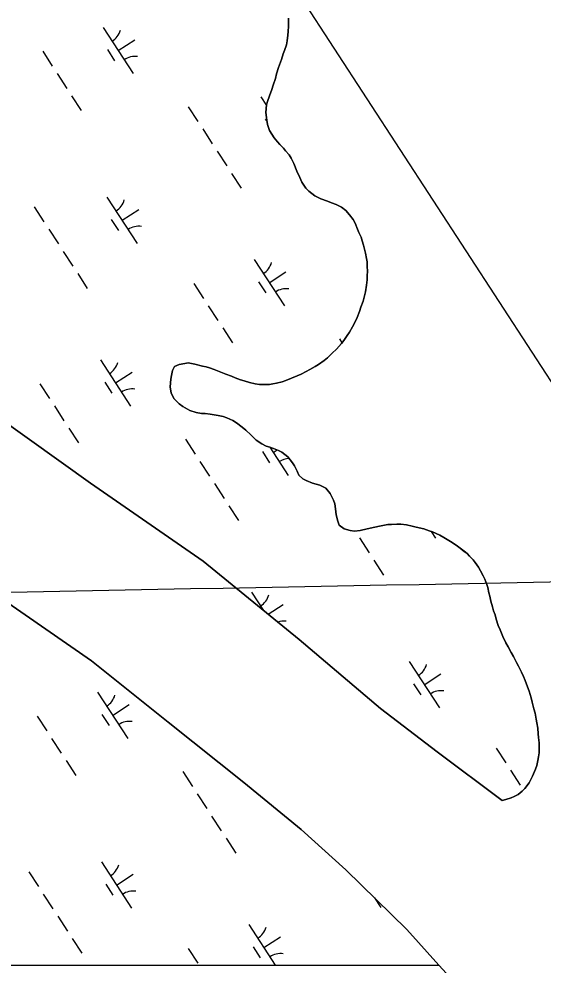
# Model space of a CAD drawing. Extents: x 3953924 to 3974542, y 193747 to 216192.
# Drawn here: x 3964918 to 3965392, y 212138 to 212995 of the extents above; entities that cross this region are included whole.
import ezdxf

# ---------------------------------------------------------------- set-up
doc = ezdxf.new("R2010")
doc.units = 0
for name, color, linetype in [('V-GRID-FRAM', 7, 'Continuous'), ('V-GRID-MAJR', 7, 'Continuous'), ('V-TOPO-SHOR', 7, 'Continuous'), ('V-WETL-SWMP', 7, 'Continuous')]:
    doc.layers.add(name, color=color, linetype=linetype)

msp = doc.modelspace()

# ---------------------------------------------------------------- linework, layer by layer
at = {"layer": 'V-GRID-FRAM'}
msp.add_lwpolyline([(3964669.26, 213787.91), (3972946.02, 201072.93), (3966056.99, 196668.54), (3957950.81, 209463.95), (3964669.26, 213787.91)], dxfattribs=at)
at = {"layer": 'V-GRID-MAJR'}
msp.add_spline([(3961381.16, 212409.96), (3962380.88, 212428.56), (3966167.57, 212499.28)], degree=3, dxfattribs=at)
at = {"layer": 'V-TOPO-SHOR'}
for points in [[(3963753.23, 213198.36), (3963827.15, 213158.41), (3963871.69, 213133.68), (3963919.08, 213111.9), (3963964.44, 213089.86), (3964059.38, 213048.44), (3964210.71, 212983.29), (3964325.25, 212933.37), (3964409.44, 212896.35), (3964496.98, 212858.09), (3964625.7, 212795.4), (3964699.78, 212757.52), (3964774.62, 212714.1), (3964898.23, 212634.47), (3964982.38, 212574.28), (3965084.5, 212503.71), (3965171.25, 212432.72), (3965245.14, 212370.18), (3965296.31, 212331.12), (3965355.09, 212287.08)], [(3965172.03, 212851.02), (3965169.37, 212856.86), (3965166.59, 212863.91), (3965164.06, 212868.66), (3965162.19, 212871.65), (3965159.11, 212875.46), (3965157.1, 212877.77), (3965154.01, 212881.17), (3965151.87, 212883.49), (3965148.79, 212887.02), (3965144.65, 212893.68), (3965142.66, 212899.1), (3965142.01, 212903.03), (3965141.12, 212909.93), (3965141.85, 212916.82), (3965142.68, 212919.92), (3965144.48, 212925.05), (3965146.55, 212930.84), (3965147.8, 212934.75), (3965149.87, 212940.82), (3965150.99, 212945), (3965152.79, 212950.67), (3965155.28, 212957.95), (3965156.94, 212963.07), (3965158.04, 212966.31), (3965159.84, 212971.3), (3965160.41, 212974.94), (3965161.13, 212980.07), (3965161.42, 212983.32), (3965161.59, 212988.18), (3965161.65, 212995.61)], [(3965144.88, 212606.82), (3965141.38, 212607.92), (3965137.6, 212609.85), (3965132.36, 212613.4), (3965129.95, 212615.72), (3965127.53, 212618.17), (3965122.96, 212622.39), (3965119.74, 212624.99), (3965114.63, 212628.95), (3965111.14, 212631.14), (3965105.88, 212633.61), (3965102.51, 212634.58), (3965098.06, 212635.7), (3965090.77, 212636.7), (3965086.18, 212637.28), (3965082.93, 212637.44), (3965077.94, 212638.42), (3965072.27, 212640.22), (3965066.08, 212643.65), (3965062.72, 212646.24), (3965058.16, 212650.6), (3965055.36, 212655.9), (3965054.59, 212661.45), (3965055.19, 212668.61), (3965055.62, 212671.85), (3965056.6, 212676.3), (3965058.52, 212679.94), (3965062.72, 212681.66), (3965067.73, 212682.84), (3965070.71, 212683.36), (3965076.92, 212682.09), (3965083.94, 212680.42), (3965087.17, 212679.72), (3965090.14, 212678.75), (3965094.46, 212677.23), (3965097.42, 212676.12), (3965101.87, 212674.33), (3965105.1, 212673.09), (3965109.96, 212671.16), (3965113.33, 212669.78), (3965118.18, 212667.85), (3965121.42, 212666.88), (3965126.27, 212665.49), (3965131.53, 212664.37), (3965135.31, 212663.8), (3965140.72, 212663.62), (3965144.37, 212663.6), (3965147.62, 212664.25), (3965150.87, 212664.9), (3965155.88, 212666.21), (3965159.27, 212667.4), (3965164.56, 212669.39), (3965169.71, 212671.51), (3965173.1, 212672.98), (3965177.85, 212675.37), (3965180.98, 212677.38), (3965185.86, 212679.91), (3965188.99, 212681.91), (3965193.88, 212685.39), (3965197.01, 212687.93), (3965201.23, 212691.96), (3965205.18, 212695.71), (3965209.68, 212700.81), (3965211.73, 212703.5), (3965214.74, 212707.94), (3965216.92, 212711.17), (3965219.8, 212715.88), (3965222.41, 212720.99), (3965223.92, 212724.5), (3965225.99, 212729.75), (3965227.37, 212733.66), (3965229.31, 212739.19), (3965230.28, 212742.83), (3965231.4, 212747.69), (3965232.39, 212753.77), (3965232.83, 212758.63), (3965232.99, 212761.87), (3965233.17, 212766.74), (3965233.06, 212770.12), (3965232.82, 212774.72), (3965232.44, 212777.83), (3965231.53, 212782.7), (3965229.56, 212790.02), (3965228.37, 212793.95), (3965227.45, 212797.2), (3965225.46, 212801.41), (3965224.13, 212804.25), (3965222.01, 212809.95), (3965220.27, 212813.21), (3965217.06, 212817.42), (3965213.58, 212821.23), (3965209.68, 212824.37), (3965204.83, 212826.57), (3965200.79, 212828.23), (3965197.15, 212829.61), (3965191.08, 212831.81), (3965185.56, 212834.43), (3965180.05, 212838.79), (3965177.5, 212841.52), (3965173.89, 212846.82), (3965172.03, 212851.02)], [(3964486.99, 212713.24), (3964547.11, 212681.8), (3964630.18, 212638.99), (3964716.97, 212590.36), (3964783.34, 212549.57), (3964845.53, 212507.47), (3964900.35, 212470.67), (3964983.17, 212413.32), (3965052.67, 212357.82), (3965121.37, 212303.27), (3965173.31, 212260.7), (3965213.72, 212224.28), (3965268.95, 212169.97), (3965297.99, 212137.89), (3965311.56, 212122.9), (3965361.38, 212066.06), (3965401.83, 212017.79), (3965435.44, 211973.08), (3965489.17, 211887.74)], [(3965355.09, 212287.08), (3965358.6, 212287.9), (3965363.34, 212289.48), (3965366.19, 212290.68), (3965369.58, 212292.41), (3965373.39, 212295.35), (3965375.84, 212297.9), (3965379.8, 212302.88), (3965382.82, 212308.93), (3965385.58, 212315.4), (3965386.55, 212318.64), (3965387.53, 212323.23), (3965388.1, 212326.6), (3965388.66, 212329.98), (3965388.84, 212335.52), (3965388.73, 212339.17), (3965388.23, 212344.04), (3965387.98, 212347.42), (3965387.48, 212352.43), (3965386.57, 212357.17), (3965386.06, 212360.69), (3965385.02, 212366.1), (3965383.97, 212370.03), (3965382.52, 212375.85), (3965381.47, 212379.92), (3965379.63, 212385.88), (3965378.31, 212389.95), (3965376.05, 212395.51), (3965374.46, 212399.3), (3965372.87, 212403.24), (3965369.93, 212408.53), (3965368.34, 212412.06), (3965365.41, 212417.49), (3965363.54, 212421.02), (3965360.6, 212426.04), (3965358.61, 212429.84), (3965355.81, 212435.41), (3965353.29, 212441.64), (3965351.69, 212445.44), (3965349.85, 212451.13), (3965348.79, 212455.06), (3965347.47, 212458.72), (3965346.55, 212462.24), (3965345.1, 212467.39), (3965343.92, 212472.13), (3965343.27, 212475.11), (3965342.22, 212479.71), (3965341.44, 212482.7), (3965339.58, 212487.44), (3965338.12, 212490.43), (3965335.72, 212495.04), (3965333.85, 212498.3), (3965330.91, 212502.38), (3965329.03, 212504.83), (3965325.68, 212508.23), (3965323.4, 212510.68), (3965320.85, 212512.6), (3965317.22, 212515.33), (3965313.45, 212518.19), (3965308.34, 212521.61), (3965302.42, 212525.17), (3965298.65, 212527.23), (3965292.05, 212530.12), (3965289.09, 212531.22), (3965284.23, 212532.88), (3965277.35, 212534.56), (3965273.71, 212535.53), (3965268.71, 212536.52), (3965263.45, 212537.23), (3965259.93, 212537.26), (3965254.93, 212537.03), (3965251.68, 212536.78), (3965247.08, 212536.14), (3965244.1, 212535.49), (3965239.9, 212534.44), (3965233, 212532.87), (3965226.5, 212531.57), (3965221.35, 212530.93), (3965217.71, 212531.36), (3965212.04, 212532.89), (3965207.74, 212536.44), (3965206.28, 212539.97), (3965204.98, 212545.65), (3965204.21, 212551.07), (3965203.56, 212555.67), (3965202.37, 212558.92), (3965199.31, 212565.03), (3965195.43, 212569.79), (3965190.04, 212572.54), (3965183.57, 212574.48), (3965177.64, 212576.69), (3965174.81, 212578.2), (3965171.18, 212581.47), (3965169.46, 212585.13), (3965167.19, 212589.88), (3965165.46, 212592.87), (3965161.17, 212598.04), (3965155.53, 212602.54), (3965152.7, 212603.92), (3965147.98, 212605.71), (3965144.88, 212606.82)]]:
    msp.add_lwpolyline(points, dxfattribs=at)
at = {"layer": 'V-WETL-SWMP'}
for p, q in [((3965161.59, 212988.18), (3965161.42, 212983.32)), ((3965161.65, 212995.61), (3965161.59, 212988.18)), ((3964993.8, 212987.11), (3965021.08, 212945.2)), ((3965161.12, 212980.07), (3965160.41, 212974.94)), ((3965161.42, 212983.32), (3965161.12, 212980.07)), ((3965007.44, 212966.16), (3965022.53, 212975.98)), ((3965159.84, 212971.3), (3965158.04, 212966.31)), ((3965160.41, 212974.94), (3965159.84, 212971.3)), ((3964939.05, 212965.43), (3964947.78, 212952.02)), ((3964997.7, 212966.98), (3965004.25, 212956.92)), ((3965156.94, 212963.07), (3965155.28, 212957.95)), ((3965158.04, 212966.31), (3965156.94, 212963.07)), ((3965155.28, 212957.95), (3965152.79, 212950.67)), ((3964952.14, 212945.32), (3964960.87, 212931.91)), ((3965152.79, 212950.67), (3965150.99, 212945)), ((3965149.87, 212940.82), (3965147.8, 212934.75)), ((3965150.99, 212945), (3965149.87, 212940.82)), ((3965146.55, 212930.84), (3965144.48, 212925.05)), ((3965147.8, 212934.75), (3965146.55, 212930.84)), ((3964965.23, 212925.2), (3964973.96, 212911.79)), ((3965136.69, 212924.15), (3965141.8, 212916.31)), ((3965142.68, 212919.92), (3965141.85, 212916.82)), ((3965144.48, 212925.05), (3965142.68, 212919.92)), ((3965070.87, 212915.22), (3965079.6, 212901.81)), ((3965141.85, 212916.82), (3965141.12, 212909.93)), ((3965140.59, 212904.02), (3965142.28, 212901.43)), ((3965141.12, 212909.93), (3965142.01, 212903.03)), ((3965142.01, 212903.03), (3965142.66, 212899.1)), ((3965083.97, 212895.1), (3965092.7, 212881.69)), ((3965142.66, 212899.1), (3965144.65, 212893.68)), ((3965144.65, 212893.68), (3965148.79, 212887.02)), ((3965148.79, 212887.02), (3965151.87, 212883.49)), ((3965151.87, 212883.49), (3965154.01, 212881.17)), ((3965154.01, 212881.17), (3965157.1, 212877.77)), ((3965157.1, 212877.77), (3965159.11, 212875.46)), ((3965097.06, 212874.99), (3965105.79, 212861.58)), ((3965159.11, 212875.46), (3965162.19, 212871.65)), ((3965162.19, 212871.65), (3965164.06, 212868.66)), ((3965164.06, 212868.66), (3965166.59, 212863.91)), ((3965166.59, 212863.91), (3965169.37, 212856.86)), ((3965110.15, 212854.87), (3965118.88, 212841.47)), ((3965169.37, 212856.86), (3965172.03, 212851.02)), ((3965172.03, 212851.02), (3965173.89, 212846.82)), ((3965173.89, 212846.82), (3965177.5, 212841.52)), ((3965177.5, 212841.52), (3965180.05, 212838.79)), ((3965180.05, 212838.79), (3965185.56, 212834.43)), ((3965185.56, 212834.43), (3965191.08, 212831.82)), ((3964997.29, 212833.4), (3965024.57, 212791.5)), ((3965191.08, 212831.82), (3965197.15, 212829.61)), ((3965197.15, 212829.61), (3965200.79, 212828.23)), ((3965200.79, 212828.23), (3965204.83, 212826.57)), ((3965204.83, 212826.57), (3965209.68, 212824.37)), ((3964931.47, 212824.47), (3964940.2, 212811.06)), ((3965010.93, 212812.45), (3965026.01, 212822.27)), ((3965209.68, 212824.37), (3965213.58, 212821.23)), ((3965213.58, 212821.23), (3965217.06, 212817.42)), ((3965217.06, 212817.42), (3965220.27, 212813.21)), ((3965001.19, 212813.27), (3965007.74, 212803.21)), ((3965220.27, 212813.21), (3965222.01, 212809.95)), ((3965222.01, 212809.95), (3965224.13, 212804.25)), ((3964944.56, 212804.36), (3964953.29, 212790.95)), ((3965224.13, 212804.25), (3965225.46, 212801.4)), ((3965225.46, 212801.4), (3965227.45, 212797.2)), ((3965227.45, 212797.2), (3965228.37, 212793.95)), ((3965228.37, 212793.95), (3965229.56, 212790.02)), ((3964957.66, 212784.24), (3964966.38, 212770.83)), ((3965229.56, 212790.02), (3965231.53, 212782.7)), ((3965231.53, 212782.7), (3965232.44, 212777.83)), ((3965130.71, 212776.79), (3965157.99, 212734.88)), ((3965232.44, 212777.83), (3965232.82, 212774.72)), ((3965232.82, 212774.72), (3965233.06, 212770.12)), ((3965144.35, 212755.84), (3965159.43, 212765.66)), ((3965233.17, 212766.74), (3965232.99, 212761.87)), ((3965233.06, 212770.12), (3965233.17, 212766.74)), ((3964970.75, 212764.13), (3964979.48, 212750.72)), ((3965232.83, 212758.63), (3965232.39, 212753.77)), ((3965232.99, 212761.87), (3965232.83, 212758.63)), ((3965075.96, 212755.11), (3965084.68, 212741.7)), ((3965134.61, 212756.66), (3965141.16, 212746.6)), ((3965232.39, 212753.77), (3965231.4, 212747.69)), ((3965230.28, 212742.83), (3965229.31, 212739.19)), ((3965231.4, 212747.69), (3965230.28, 212742.83)), ((3965089.05, 212735), (3965097.78, 212721.59)), ((3965227.37, 212733.66), (3965225.99, 212729.75)), ((3965229.31, 212739.19), (3965227.37, 212733.66)), ((3965223.92, 212724.5), (3965222.41, 212720.99)), ((3965225.99, 212729.75), (3965223.92, 212724.5)), ((3965102.14, 212714.88), (3965110.87, 212701.47)), ((3965219.8, 212715.88), (3965216.92, 212711.17)), ((3965222.41, 212720.99), (3965219.8, 212715.88)), ((3965214.74, 212707.94), (3965211.73, 212703.5)), ((3965216.92, 212711.17), (3965214.74, 212707.94)), ((3965209.68, 212700.81), (3965205.18, 212695.71)), ((3965207.78, 212704.9), (3965210.09, 212701.35)), ((3965211.73, 212703.5), (3965209.68, 212700.81)), ((3965201.23, 212691.96), (3965197.01, 212687.93)), ((3965205.18, 212695.71), (3965201.23, 212691.96)), ((3964991.31, 212686.04), (3965018.58, 212644.14)), ((3965058.52, 212679.94), (3965056.6, 212676.3)), ((3965062.72, 212681.66), (3965058.52, 212679.94)), ((3965067.73, 212682.84), (3965062.72, 212681.66)), ((3965070.71, 212683.36), (3965067.73, 212682.84)), ((3965076.92, 212682.09), (3965070.71, 212683.36)), ((3965083.94, 212680.42), (3965076.92, 212682.09)), ((3965087.18, 212679.72), (3965083.94, 212680.42)), ((3965090.14, 212678.75), (3965087.18, 212679.72)), ((3965185.86, 212679.91), (3965180.98, 212677.38)), ((3965188.99, 212681.91), (3965185.86, 212679.91)), ((3965193.88, 212685.39), (3965188.99, 212681.91)), ((3965197.01, 212687.93), (3965193.88, 212685.39)), ((3965004.95, 212665.09), (3965020.03, 212674.91)), ((3965055.62, 212671.85), (3965055.19, 212668.61)), ((3965056.6, 212676.3), (3965055.62, 212671.85)), ((3965094.46, 212677.23), (3965090.14, 212678.75)), ((3965097.42, 212676.12), (3965094.46, 212677.23)), ((3965101.87, 212674.33), (3965097.42, 212676.12)), ((3965105.1, 212673.09), (3965101.87, 212674.33)), ((3965109.96, 212671.16), (3965105.1, 212673.09)), ((3965113.33, 212669.78), (3965109.96, 212671.16)), ((3965169.71, 212671.51), (3965164.56, 212669.39)), ((3965173.1, 212672.98), (3965169.71, 212671.51)), ((3965177.85, 212675.37), (3965173.1, 212672.98)), ((3965180.98, 212677.38), (3965177.85, 212675.37)), ((3964936.55, 212664.37), (3964945.28, 212650.96)), ((3964995.21, 212665.91), (3965001.75, 212655.85)), ((3965055.19, 212668.61), (3965054.59, 212661.45)), ((3965118.18, 212667.85), (3965113.33, 212669.78)), ((3965121.41, 212666.88), (3965118.18, 212667.85)), ((3965126.27, 212665.49), (3965121.41, 212666.88)), ((3965131.53, 212664.37), (3965126.27, 212665.49)), ((3965135.31, 212663.8), (3965131.53, 212664.37)), ((3965140.72, 212663.62), (3965135.31, 212663.8)), ((3965144.37, 212663.6), (3965140.72, 212663.62)), ((3965147.62, 212664.25), (3965144.37, 212663.6)), ((3965150.87, 212664.9), (3965147.62, 212664.25)), ((3965155.88, 212666.21), (3965150.87, 212664.9)), ((3965159.27, 212667.4), (3965155.88, 212666.21)), ((3965164.56, 212669.39), (3965159.27, 212667.4)), ((3965054.59, 212661.45), (3965055.36, 212655.9)), ((3965055.36, 212655.9), (3965058.16, 212650.6)), ((3965058.16, 212650.6), (3965062.72, 212646.24)), ((3965062.72, 212646.24), (3965066.08, 212643.65)), ((3964949.64, 212644.25), (3964958.37, 212630.84)), ((3965066.08, 212643.65), (3965072.27, 212640.22)), ((3965072.27, 212640.22), (3965077.94, 212638.42)), ((3965077.94, 212638.42), (3965082.93, 212637.44)), ((3965082.93, 212637.44), (3965086.17, 212637.28)), ((3965086.17, 212637.28), (3965090.77, 212636.7)), ((3964982.38, 212574.28), (3964898.23, 212634.47)), ((3965090.77, 212636.7), (3965098.06, 212635.7)), ((3965098.06, 212635.7), (3965102.51, 212634.58)), ((3965102.51, 212634.58), (3965105.88, 212633.61)), ((3965105.88, 212633.61), (3965111.14, 212631.14)), ((3965111.14, 212631.14), (3965114.63, 212628.95)), ((3965114.63, 212628.95), (3965119.74, 212624.99)), ((3964962.74, 212624.14), (3964971.47, 212610.73)), ((3965119.74, 212624.99), (3965122.96, 212622.39)), ((3965122.96, 212622.39), (3965127.53, 212618.17)), ((3965068.38, 212614.15), (3965077.11, 212600.74)), ((3965127.53, 212618.17), (3965129.94, 212615.72)), ((3965129.94, 212615.72), (3965132.36, 212613.4)), ((3965132.36, 212613.4), (3965137.6, 212609.85)), ((3965137.6, 212609.85), (3965141.38, 212607.92)), ((3965138.1, 212602.95), (3965144.64, 212592.89)), ((3965141.38, 212607.92), (3965144.88, 212606.82)), ((3965144.76, 212606.85), (3965161.47, 212581.18)), ((3965144.88, 212606.82), (3965147.98, 212605.71)), ((3965147.84, 212602.13), (3965151.36, 212604.43)), ((3965147.98, 212605.71), (3965152.7, 212603.92)), ((3965152.7, 212603.92), (3965155.53, 212602.54)), ((3965155.53, 212602.54), (3965161.17, 212598.04)), ((3965081.47, 212594.04), (3965090.2, 212580.63)), ((3965161.17, 212598.04), (3965165.46, 212592.87)), ((3965165.46, 212592.87), (3965167.19, 212589.88)), ((3965167.19, 212589.88), (3965169.45, 212585.13)), ((3965169.45, 212585.13), (3965171.18, 212581.47)), ((3965171.18, 212581.47), (3965174.81, 212578.2)), ((3965174.81, 212578.2), (3965177.64, 212576.69)), ((3965084.5, 212503.71), (3964982.38, 212574.28)), ((3965094.56, 212573.92), (3965103.29, 212560.51)), ((3965177.64, 212576.69), (3965183.57, 212574.48)), ((3965183.57, 212574.48), (3965190.04, 212572.54)), ((3965190.04, 212572.54), (3965195.43, 212569.79)), ((3965195.43, 212569.79), (3965199.31, 212565.03)), ((3965199.31, 212565.03), (3965202.37, 212558.92)), ((3965107.66, 212553.81), (3965116.38, 212540.4)), ((3965202.37, 212558.92), (3965203.56, 212555.67)), ((3965203.56, 212555.67), (3965204.21, 212551.07)), ((3965204.21, 212551.07), (3965204.98, 212545.66)), ((3965204.98, 212545.66), (3965206.28, 212539.97)), ((3965206.28, 212539.97), (3965207.74, 212536.44)), ((3965207.74, 212536.44), (3965212.04, 212532.9)), ((3965233, 212532.87), (3965239.9, 212534.44)), ((3965239.9, 212534.44), (3965244.1, 212535.49)), ((3965244.1, 212535.49), (3965247.08, 212536.14)), ((3965247.08, 212536.14), (3965251.68, 212536.78)), ((3965251.68, 212536.78), (3965254.93, 212537.03)), ((3965254.93, 212537.03), (3965259.93, 212537.26)), ((3965259.93, 212537.26), (3965263.45, 212537.23)), ((3965263.45, 212537.23), (3965268.71, 212536.52)), ((3965268.71, 212536.52), (3965273.71, 212535.53)), ((3965273.71, 212535.53), (3965277.35, 212534.56)), ((3965277.35, 212534.56), (3965284.23, 212532.88)), ((3965212.04, 212532.9), (3965217.71, 212531.36)), ((3965217.71, 212531.36), (3965221.35, 212530.93)), ((3965221.35, 212530.93), (3965226.5, 212531.57)), ((3965226.5, 212531.57), (3965233, 212532.87)), ((3965284.23, 212532.88), (3965289.09, 212531.22)), ((3965289.09, 212531.22), (3965292.05, 212530.12)), ((3965291.03, 212530.5), (3965294.89, 212524.56)), ((3965292.05, 212530.12), (3965298.65, 212527.23)), ((3965298.65, 212527.23), (3965302.42, 212525.17)), ((3965225.95, 212524.68), (3965234.68, 212511.27)), ((3965302.42, 212525.17), (3965308.34, 212521.61)), ((3965308.34, 212521.61), (3965313.45, 212518.19)), ((3965313.45, 212518.19), (3965317.22, 212515.33)), ((3965317.22, 212515.33), (3965320.85, 212512.59)), ((3965320.85, 212512.59), (3965323.4, 212510.68)), ((3965323.4, 212510.68), (3965325.68, 212508.23)), ((3965171.25, 212432.72), (3965084.5, 212503.71)), ((3965239.05, 212504.56), (3965247.78, 212491.15)), ((3965325.68, 212508.23), (3965329.03, 212504.83)), ((3965329.03, 212504.83), (3965330.91, 212502.38)), ((3965330.91, 212502.38), (3965333.85, 212498.3)), ((3965333.85, 212498.3), (3965335.72, 212495.04)), ((3965335.72, 212495.04), (3965338.12, 212490.43)), ((3965338.12, 212490.43), (3965339.58, 212487.44)), ((3965339.58, 212487.44), (3965341.44, 212482.7)), ((3965341.44, 212482.7), (3965342.22, 212479.71)), ((3965128.21, 212475.72), (3965139.06, 212459.07)), ((3965342.22, 212479.71), (3965343.27, 212475.11)), ((3965343.27, 212475.11), (3965343.92, 212472.13)), ((3964983.17, 212413.32), (3964900.35, 212470.67)), ((3965343.92, 212472.13), (3965345.1, 212467.39)), ((3965345.1, 212467.39), (3965346.55, 212462.24)), ((3965143.22, 212455.66), (3965156.94, 212464.59)), ((3965346.55, 212462.24), (3965347.47, 212458.72)), ((3965347.47, 212458.72), (3965348.79, 212455.06)), ((3965348.79, 212455.06), (3965349.85, 212451.13)), ((3965349.85, 212451.13), (3965351.7, 212445.44)), ((3965351.7, 212445.44), (3965353.29, 212441.64)), ((3965353.29, 212441.64), (3965355.81, 212435.41)), ((3965245.14, 212370.18), (3965171.25, 212432.72)), ((3965355.81, 212435.41), (3965358.6, 212429.84)), ((3965358.6, 212429.84), (3965360.6, 212426.04)), ((3965360.6, 212426.04), (3965363.54, 212421.02)), ((3965363.54, 212421.02), (3965365.41, 212417.49)), ((3965365.41, 212417.49), (3965368.34, 212412.06)), ((3965052.67, 212357.82), (3964983.17, 212413.32)), ((3965271.1, 212412.76), (3965298.38, 212370.86)), ((3965368.34, 212412.06), (3965369.93, 212408.53)), ((3965369.93, 212408.53), (3965372.87, 212403.24)), ((3965284.74, 212391.81), (3965299.83, 212401.63)), ((3965372.87, 212403.24), (3965374.46, 212399.3)), ((3965374.46, 212399.3), (3965376.05, 212395.51)), ((3965275, 212392.63), (3965281.55, 212382.57)), ((3965376.05, 212395.51), (3965378.31, 212389.95)), ((3965378.31, 212389.95), (3965379.63, 212385.88)), ((3964988.81, 212384.98), (3965016.09, 212343.07)), ((3965379.63, 212385.88), (3965381.47, 212379.92)), ((3965381.47, 212379.92), (3965382.52, 212375.85)), ((3965002.45, 212364.03), (3965017.53, 212373.85)), ((3965382.52, 212375.85), (3965383.97, 212370.03)), ((3964934.05, 212363.3), (3964942.78, 212349.89)), ((3964992.71, 212364.85), (3964999.25, 212354.79)), ((3965296.31, 212331.12), (3965245.14, 212370.18)), ((3965383.97, 212370.03), (3965385.02, 212366.1)), ((3965385.02, 212366.1), (3965386.06, 212360.69)), ((3965121.37, 212303.27), (3965052.67, 212357.82)), ((3965386.06, 212360.69), (3965386.57, 212357.17)), ((3965386.57, 212357.17), (3965387.48, 212352.43)), ((3965387.48, 212352.43), (3965387.98, 212347.42)), ((3965387.98, 212347.42), (3965388.23, 212344.04)), ((3964947.15, 212343.19), (3964955.87, 212329.78)), ((3965388.23, 212344.04), (3965388.73, 212339.17)), ((3965388.73, 212339.17), (3965388.84, 212335.52)), ((3965355.09, 212287.08), (3965296.31, 212331.12)), ((3965349.77, 212334.47), (3965358.5, 212321.06)), ((3965388.66, 212329.98), (3965388.1, 212326.6)), ((3965388.84, 212335.52), (3965388.66, 212329.98)), ((3964960.24, 212323.07), (3964968.97, 212309.66)), ((3965387.53, 212323.23), (3965386.55, 212318.64)), ((3965388.1, 212326.6), (3965387.53, 212323.23)), ((3965065.88, 212313.09), (3965074.61, 212299.68)), ((3965362.86, 212314.36), (3965371.59, 212300.95)), ((3965385.58, 212315.4), (3965382.82, 212308.93)), ((3965386.55, 212318.64), (3965385.58, 212315.4)), ((3965173.31, 212260.7), (3965121.37, 212303.27)), ((3965379.8, 212302.88), (3965375.84, 212297.9)), ((3965382.82, 212308.93), (3965379.8, 212302.88)), ((3965373.39, 212295.35), (3965369.58, 212292.41)), ((3965375.84, 212297.9), (3965373.39, 212295.35)), ((3965078.97, 212292.97), (3965087.7, 212279.56)), ((3965358.6, 212287.9), (3965355.09, 212287.08)), ((3965363.34, 212289.48), (3965358.6, 212287.9)), ((3965366.19, 212290.68), (3965363.34, 212289.48)), ((3965369.58, 212292.41), (3965366.19, 212290.68)), ((3965092.06, 212272.86), (3965100.79, 212259.45)), ((3965213.72, 212224.28), (3965173.31, 212260.7)), ((3965105.16, 212252.75), (3965113.89, 212239.34)), ((3964992.29, 212231.27), (3965019.57, 212189.37)), ((3964926.47, 212222.34), (3964935.2, 212208.93)), ((3965005.93, 212210.32), (3965021.02, 212220.14)), ((3965268.95, 212169.97), (3965213.72, 212224.28)), ((3964996.19, 212211.14), (3965002.74, 212201.09)), ((3964939.57, 212202.23), (3964948.3, 212188.82)), ((3965239.56, 212198.87), (3965245.28, 212190.09)), ((3964952.66, 212182.11), (3964961.39, 212168.71)), ((3965125.72, 212174.66), (3965149.65, 212137.89)), ((3965297.99, 212137.89), (3965268.95, 212169.97)), ((3964965.75, 212162), (3964974.48, 212148.59)), ((3965139.35, 212153.71), (3965154.44, 212163.53)), ((3965070.96, 212152.98), (3965079.69, 212139.57)), ((3965129.61, 212154.53), (3965136.16, 212144.47)), ((3962936, 212137.89), (3965297.99, 212137.89))]:
    msp.add_line(p, q, dxfattribs=at)
for centre, start, end in [((3964992.57, 212989.43), 302.29009, 343.83375), ((3965022.71, 212943.14), 82.29009, 123.83375), ((3964996.06, 212835.73), 302.29009, 343.83375), ((3965026.2, 212789.43), 82.29009, 123.83375), ((3965129.48, 212779.11), 302.29009, 343.83375), ((3965159.62, 212732.82), 82.29009, 123.83375), ((3964990.08, 212688.37), 302.29009, 343.83375), ((3965020.21, 212642.07), 82.29009, 123.83375), ((3965163.1, 212579.11), 92.71742, 123.83375), ((3965126.98, 212478.05), 302.29009, 343.83375), ((3965157.12, 212431.75), 82.29009, 107.31036), ((3965269.87, 212415.09), 302.29009, 343.83375), ((3964987.58, 212387.31), 302.29009, 343.83375), ((3965300.01, 212368.79), 82.29009, 123.83375), ((3965017.72, 212341.01), 82.29009, 123.83375), ((3964991.06, 212233.6), 302.29009, 343.83375), ((3965021.2, 212187.3), 82.29009, 123.83375), ((3965124.48, 212176.99), 302.29009, 343.83375), ((3965154.62, 212130.69), 82.29009, 123.83375)]:
    msp.add_arc(centre, 17.62, start, end, dxfattribs=at)

doc.saveas('drawing.dxf')
